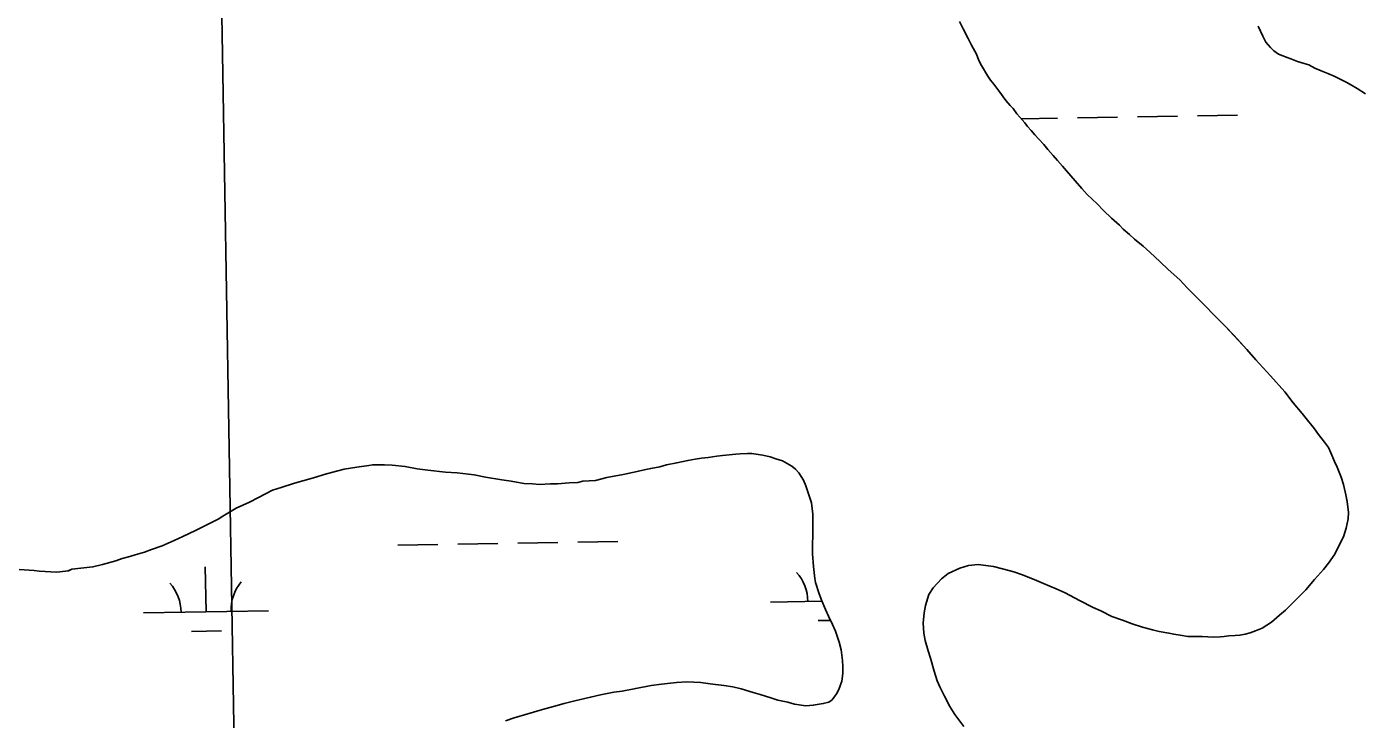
# Model space of a CAD drawing. Extents: x 3887375 to 3925618, y 296674 to 322633.
# Drawn here: x 3896521 to 3897586, y 318312 to 318866 of the extents above; entities that cross this region are included whole.
import ezdxf

# ---------------------------------------------------------------- set-up
doc = ezdxf.new("R2010")
doc.units = 0
for name, color, linetype in [('V-GRID-MAJR', 7, 'Continuous'), ('V-TOPO-SHOR', 7, 'Continuous'), ('V-WETL-SWMP', 7, 'Continuous')]:
    doc.layers.add(name, color=color, linetype=linetype)

msp = doc.modelspace()

# ---------------------------------------------------------------- linework, layer by layer
at = {"layer": 'V-GRID-MAJR'}
msp.add_spline([(3896958.3310000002, 302197.087), (3896856.111, 308255.118), (3896753.858, 314315.074), (3896651.606, 320375.025), (3896651.573, 320376.956)], degree=3, dxfattribs=at)
at = {"layer": 'V-TOPO-SHOR'}
for points in [[(3897575.2060000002, 318499.89400000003), (3897573.4620000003, 318505.733), (3897570.22, 318513.73600000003), (3897568.149, 318518.359), (3897565.196, 318525.134), (3897563.1210000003, 318529.449), (3897560.129, 318533.778), (3897555.329, 318539.971), (3897552.031, 318544.305), (3897544.2260000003, 318553.908), (3897542.127, 318556.693), (3897534.918, 318565.309), (3897528.258, 318573.919), (3897516.7090000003, 318586.701), (3897505.163, 318599.666), (3897497.884, 318607.793), (3897487.353, 318619.215), (3897480.429, 318626.54), (3897471.3340000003, 318635.674), (3897464.467, 318642.818), (3897455.849, 318651.333), (3897450.188, 318657.11100000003), (3897444.292, 318663.564), (3897434.875, 318671.91000000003), (3897428.484, 318678.005), (3897420.163, 318685.902), (3897414.852, 318690.635), (3897408.022, 318696.185), (3897403.92, 318699.797), (3897398.968, 318704.096), (3897395.7770000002, 318707.449), (3897389.5, 318713.052), (3897382.985, 318719.028), (3897377.99, 318724.427), (3897370.032, 318732.014), (3897365.7, 318736.854), (3897360.285, 318742.873), (3897353.3710000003, 318750.749), (3897350.375, 318754.71), (3897346.1580000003, 318759.12200000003), (3897342.8570000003, 318763.21), (3897338.648, 318767.985), (3897335.343, 318771.83), (3897331.433, 318776.235), (3897328.1210000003, 318779.712), (3897325.115, 318783.124), (3897322.106, 318786.47500000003), (3897320.009, 318789.322), (3897316.165, 318793.907), (3897313.8200000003, 318796.576), (3897310.824, 318800.659), (3897308.477, 318803.205), (3897304.866, 318807.115), (3897299.173, 318814.79), (3897295.341, 318820.234), (3897292.6380000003, 318823.456), (3897290.543, 318826.548), (3897285.4760000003, 318835.193), (3897283.397, 318839.201), (3897281.3310000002, 318844.128), (3897277.468, 318851.53), (3897274.796, 318856.772), (3897270.632, 318864.483), (3897267.664, 318870.342)], [(3897506.875, 318866.691), (3897510.537, 318858.732), (3897513.1580000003, 318853.956), (3897516.841, 318849.703), (3897519.472, 318847.044), (3897523.165, 318844.38), (3897530.0300000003, 318841.697), (3897533.2, 318840.62200000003), (3897538.48, 318838.478), (3897543.764, 318836.864), (3897547.4620000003, 318835.784), (3897552.2120000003, 318833.116), (3897557.491, 318830.97000000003), (3897562.579, 318828.76)], [(3897562.579, 318828.76), (3897567.713, 318826.689), (3897573.666, 318823.675), (3897577.361, 318821.803), (3897581.582, 318819.398), (3897586.065, 318816.73), (3897592.924, 318812.462)], [(3896962.238, 318501.305), (3896966.234, 318502.466), (3896976.3340000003, 318502.923), (3896985.552, 318505.534), (3896998.436, 318507.783), (3897009.7970000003, 318510.359), (3897015.3200000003, 318511.498), (3897020.538, 318512.641), (3897027.901, 318514.058), (3897033.125, 318515.506), (3897041.412, 318517.214), (3897050.31, 318518.912), (3897056.1410000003, 318520.04600000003), (3897061.353, 318520.884), (3897066.561, 318521.414), (3897073.616, 318522.529), (3897077.907, 318523.075), (3897083.4220000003, 318523.602), (3897088.63, 318524.132), (3897092.304, 318524.382), (3897098.1210000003, 318524.597), (3897101.486, 318524.54600000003), (3897106.6750000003, 318523.854), (3897110.335, 318523.186), (3897116.129, 318521.871), (3897120.694, 318520.272), (3897126.174, 318518.658), (3897133.453, 318514.57), (3897136.474, 318512.076), (3897139.183, 318509.28), (3897142.765, 318503.413), (3897144.836, 318498.79), (3897147.465, 318490.797), (3897149.214, 318485.26300000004), (3897150.296, 318476.068), (3897150.466, 318467.194), (3897150.361, 318460.466), (3897150.21, 318450.679), (3897150.111, 318444.254), (3897150.873, 318434.147), (3897151.95, 318424.648), (3897152.5100000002, 318421.273), (3897155.43, 318412.356), (3897157.486, 318406.819), (3897160.437, 318399.737), (3897162.8030000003, 318394.5), (3897166.063, 318387.719), (3897168.431, 318382.482), (3897171.3510000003, 318373.565), (3897173.092, 318367.419), (3897174.184, 318358.836), (3897174.419, 318354.244), (3897174.329, 318348.434), (3897173.622, 318342.325), (3897171.073, 318335.634), (3897169.184, 318332.298), (3897165.7460000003, 318327.45900000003), (3897163.27, 318325.66000000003), (3897158.664, 318324.507), (3897150.6890000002, 318323.10000000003), (3897144.866, 318322.578), (3897135.71, 318323.944), (3897130.2290000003, 318325.558), (3897122.299, 318327.211), (3897116.823, 318329.132)], [(3896645.861, 318458.162), (3896656.029, 318462.89900000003), (3896663.431, 318466.762), (3896674.22, 318472.101), (3896677.929, 318474.491), (3896688.7320000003, 318480.749), (3896699.211, 318485.787), (3896706.609, 318489.34500000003), (3896717.713, 318495.29), (3896724.781, 318497.324), (3896735.236, 318500.832), (3896741.998, 318502.87), (3896752.443, 318505.768), (3896759.205, 318507.805), (3896769.0360000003, 318510.406), (3896775.182, 318512.147), (3896785.301, 318513.827), (3896794.804, 318514.904), (3896797.872, 318515.467), (3896807.356, 318515.627), (3896813.469, 318515.227), (3896823.855, 318514.148), (3896833.6180000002, 318512.469), (3896842.168, 318511.418), (3896856.211, 318509.67100000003), (3896865.6890000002, 318509.221), (3896879.122, 318507.484), (3896888.275, 318505.813), (3896901.394, 318503.468), (3896908.72, 318502.438), (3896919.095, 318500.746), (3896925.818, 318500.338), (3896931.625, 318499.941), (3896940.197, 318500.42), (3896946.0100000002, 318500.332), (3896955.199, 318501.109), (3896962.238, 318501.305)], [(3897271.185, 318306.045), (3897263.992, 318315.64), (3897260.116, 318322.124), (3897255.6550000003, 318330.453), (3897252.1, 318337.85000000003), (3897250.0330000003, 318342.776), (3897247.4, 318350.466), (3897244.502, 318360.911), (3897242.755, 318366.752), (3897240.436, 318375.04600000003), (3897239.302, 318380.877), (3897238.812, 318388.837), (3897239.554, 318397.086), (3897240.559, 318402.882), (3897243.144, 318411.715), (3897246.593, 318417.169), (3897253.435, 318424.405), (3897258.7, 318428.607), (3897267.943, 318432.746), (3897275.015, 318435.085), (3897282.674, 318435.884), (3897294.884, 318434.166), (3897302.198, 318432.218), (3897311.34, 318429.934), (3897317.4250000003, 318427.7), (3897327.46, 318423.874), (3897335.058, 318420.69800000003), (3897345.085, 318416.26), (3897352.38, 318413.088), (3897363.912, 318407.097), (3897374.836, 318401.422), (3897380.913, 318398.575), (3897389.715, 318394.156), (3897398.237, 318391.27), (3897406.146, 318388.395), (3897414.363, 318385.515), (3897422.284, 318383.55700000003), (3897427.771, 318382.249), (3897435.4, 318380.907), (3897439.361, 318379.928), (3897444.5500000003, 318379.23600000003), (3897450.653, 318378.224), (3897458.301, 318378.106), (3897461.971, 318378.05), (3897466.558, 318377.979), (3897471.1410000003, 318377.602), (3897476.651, 318377.82300000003), (3897479.714, 318378.081), (3897483.395, 318378.636), (3897488.599, 318378.86100000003), (3897492.273, 318379.11100000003), (3897496.569, 318379.963), (3897500.563, 318381.124), (3897504.87, 318382.589), (3897510.1070000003, 318384.954), (3897517.523, 318389.734), (3897524.029, 318395.141), (3897528.684, 318399.352), (3897533.343, 318403.869), (3897540.18, 318410.8), (3897545.148, 318415.617), (3897552.005, 318423.772), (3897559.169, 318431.92100000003), (3897563.22, 318436.752), (3897568.227, 318444.018), (3897572.96, 318453.427), (3897575.1720000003, 318457.984), (3897577.4220000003, 318464.984), (3897579.065, 318472.301), (3897579.145, 318477.501), (3897578.0530000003, 318486.082), (3897577.222, 318491.604), (3897575.2060000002, 318499.89400000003)], [(3896514.824, 318431.733), (3896527.048, 318430.934), (3896531.019, 318430.565), (3896545.079, 318429.73600000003), (3896554.272, 318430.817), (3896557.045, 318431.999), (3896573.898, 318433.881), (3896581.578, 318435.902), (3896592.33, 318438.79600000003), (3896597.252, 318440.555), (3896603.398, 318442.29600000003), (3896607.699, 318443.453), (3896615.383, 318445.782), (3896620.92, 318447.838), (3896629.532, 318450.765), (3896639.078, 318454.89900000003), (3896645.861, 318458.162)], [(3897116.823, 318329.132), (3897108.2970000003, 318331.71), (3897102.5100000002, 318333.328), (3897093.0700000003, 318336.228), (3897086.365, 318337.86), (3897079.04, 318338.893), (3897068.048, 318340.28500000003), (3897060.722, 318341.315), (3897049.409, 318341.797), (3897041.143, 318341.313), (3897029.191, 318339.968), (3897020.913, 318338.87200000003), (3897008.642, 318336.613), (3896997.595, 318334.338), (3896991.1580000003, 318333.51900000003), (3896980.418, 318331.542), (3896972.433, 318329.525), (3896959.846, 318326.66000000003), (3896951.251, 318324.651), (3896942.645, 318322.031), (3896934.041, 318319.715), (3896922.058, 318316.229), (3896911.3000000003, 318313.03), (3896904.228, 318310.694)]]:
    msp.add_lwpolyline(points, dxfattribs=at)
at = {"layer": 'V-WETL-SWMP'}
for p, q in [((3897458.3192669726, 318794.9805952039), (3897490.314554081, 318795.5297790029)), ((3897317.294961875, 318792.5599804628), (3897346.335762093, 318793.05845190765)), ((3897362.3334056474, 318793.3330438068), (3897394.3286927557, 318793.8822276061)), ((3897410.32633631, 318794.15681950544), (3897442.3216234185, 318794.7060033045)), ((3896818.2157611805, 318451.26952182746), (3896850.2110482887, 318451.8187056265)), ((3896866.2086918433, 318452.09329752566), (3896898.2039789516, 318452.6424813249)), ((3896914.201622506, 318452.9170732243), (3896946.196909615, 318453.46625702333)), ((3896962.194553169, 318453.74084892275), (3896994.189840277, 318454.29003272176)), ((3896664.517363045, 318397.88188806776), (3896663.899531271, 318433.8765860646)), ((3897116.3588070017, 318405.6375303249), (3897157.683672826, 318406.34685187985)), ((3896614.5247269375, 318397.02378838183), (3896714.509999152, 318398.7399877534)), ((3897154.618037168, 318390.8609587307), (3897164.471687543, 318391.03009192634)), ((3896652.7839571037, 318382.2472167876), (3896676.7804224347, 318382.65910463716))]:
    msp.add_line(p, q, dxfattribs=at)
for points in [[(3897422.285, 318383.55700000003), (3897427.772, 318382.249), (3897435.399, 318380.907), (3897439.361, 318379.928), (3897444.551, 318379.237), (3897450.654, 318378.224), (3897458.3000000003, 318378.106), (3897461.97, 318378.05), (3897466.558, 318377.979), (3897471.1410000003, 318377.602), (3897476.651, 318377.82300000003), (3897479.714, 318378.082), (3897483.394, 318378.637), (3897488.598, 318378.862), (3897492.273, 318379.11100000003), (3897496.569, 318379.963), (3897500.5640000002, 318381.125), (3897504.869, 318382.588), (3897510.1070000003, 318384.954), (3897517.522, 318389.735), (3897524.0300000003, 318395.141), (3897528.684, 318399.352), (3897533.343, 318403.869), (3897540.18, 318410.799), (3897545.149, 318415.617), (3897552.005, 318423.771), (3897559.168, 318431.92100000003), (3897563.219, 318436.753), (3897568.2260000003, 318444.018), (3897572.96, 318453.428), (3897575.1720000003, 318457.983), (3897577.4220000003, 318464.984), (3897579.0640000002, 318472.301), (3897579.144, 318477.501), (3897578.0530000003, 318486.083), (3897577.221, 318491.603), (3897575.207, 318499.89400000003), (3897573.4620000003, 318505.733), (3897570.22, 318513.737), (3897568.15, 318518.358), (3897565.196, 318525.134), (3897563.1210000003, 318529.449), (3897560.129, 318533.778), (3897555.329, 318539.971), (3897552.031, 318544.304), (3897544.2260000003, 318553.909), (3897542.127, 318556.694), (3897534.918, 318565.31), (3897528.259, 318573.918), (3897516.7090000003, 318586.7), (3897505.162, 318599.666), (3897497.884, 318607.793), (3897487.3540000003, 318619.214), (3897480.43, 318626.541), (3897471.333, 318635.675), (3897464.468, 318642.817), (3897455.85, 318651.333), (3897450.188, 318657.11), (3897444.292, 318663.565), (3897434.876, 318671.909), (3897428.484, 318678.004), (3897420.163, 318685.902), (3897414.852, 318690.634), (3897408.023, 318696.185), (3897403.919, 318699.797), (3897398.968, 318704.096), (3897395.7770000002, 318707.449), (3897389.5, 318713.052), (3897382.985, 318719.027), (3897377.99, 318724.427), (3897370.031, 318732.014), (3897365.7, 318736.854), (3897360.2860000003, 318742.87200000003), (3897353.372, 318750.749), (3897350.3740000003, 318754.711), (3897346.159, 318759.121), (3897342.8570000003, 318763.21), (3897338.648, 318767.98600000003), (3897335.342, 318771.83), (3897331.433, 318776.235), (3897328.122, 318779.712), (3897325.115, 318783.124), (3897322.1070000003, 318786.474), (3897320.0100000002, 318789.321), (3897316.165, 318793.908), (3897313.8200000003, 318796.575), (3897310.824, 318800.66000000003), (3897308.477, 318803.205), (3897304.866, 318807.115), (3897299.1720000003, 318814.79), (3897295.341, 318820.233), (3897292.637, 318823.456), (3897290.543, 318826.548), (3897285.4760000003, 318835.192), (3897283.397, 318839.201), (3897281.3310000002, 318844.128), (3897277.468, 318851.53), (3897274.796, 318856.772), (3897270.632, 318864.484), (3897267.664, 318870.342)], [(3897506.8740000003, 318866.69), (3897510.537, 318858.733), (3897513.159, 318853.956), (3897516.841, 318849.703), (3897519.473, 318847.044), (3897523.164, 318844.379), (3897530.029, 318841.697), (3897533.199, 318840.62200000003), (3897538.48, 318838.478), (3897543.7630000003, 318836.863), (3897547.4620000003, 318835.78500000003), (3897552.211, 318833.115), (3897557.492, 318830.97000000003), (3897562.579, 318828.759), (3897567.713, 318826.689), (3897573.666, 318823.674), (3897577.36, 318821.803), (3897581.582, 318819.39900000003), (3897586.066, 318816.73), (3897592.923, 318812.461)], [(3896514.823, 318431.733), (3896527.048, 318430.933), (3896531.019, 318430.565), (3896545.079, 318429.73600000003), (3896554.273, 318430.818), (3896557.045, 318431.999), (3896573.899, 318433.88), (3896581.579, 318435.903), (3896592.3310000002, 318438.79600000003), (3896597.252, 318440.556), (3896603.398, 318442.29600000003), (3896607.699, 318443.454), (3896615.383, 318445.782), (3896620.921, 318447.838), (3896629.532, 318450.765), (3896639.079, 318454.9), (3896645.86, 318458.161), (3896656.029, 318462.898), (3896663.43, 318466.761), (3896674.22, 318472.101), (3896677.9280000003, 318474.491), (3896688.7320000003, 318480.749), (3896699.211, 318485.787), (3896706.608, 318489.344), (3896717.713, 318495.291), (3896724.781, 318497.324), (3896735.236, 318500.833), (3896741.998, 318502.87), (3896752.444, 318505.768), (3896759.2060000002, 318507.805), (3896769.0360000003, 318510.407), (3896775.181, 318512.147), (3896785.302, 318513.827), (3896794.8030000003, 318514.904), (3896797.8710000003, 318515.468), (3896807.3570000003, 318515.627), (3896813.469, 318515.227), (3896823.8540000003, 318514.14900000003), (3896833.617, 318512.469), (3896842.167, 318511.419), (3896856.2120000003, 318509.672), (3896865.6890000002, 318509.22000000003), (3896879.123, 318507.483), (3896888.274, 318505.81200000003), (3896901.393, 318503.468), (3896908.719, 318502.43700000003), (3896919.094, 318500.74700000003), (3896925.818, 318500.338), (3896931.625, 318499.942), (3896940.198, 318500.42100000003), (3896946.009, 318500.332), (3896955.199, 318501.108), (3896962.238, 318501.305), (3896966.233, 318502.467), (3896976.335, 318502.923), (3896985.5530000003, 318505.534), (3896998.437, 318507.782), (3897009.796, 318510.36), (3897015.3200000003, 318511.498), (3897020.538, 318512.641), (3897027.9020000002, 318514.05700000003), (3897033.125, 318515.506), (3897041.412, 318517.214), (3897050.31, 318518.912), (3897056.14, 318520.04600000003), (3897061.353, 318520.88300000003), (3897066.562, 318521.414), (3897073.616, 318522.529), (3897077.907, 318523.075), (3897083.4220000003, 318523.601), (3897088.631, 318524.13300000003), (3897092.305, 318524.382), (3897098.1210000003, 318524.598), (3897101.486, 318524.54600000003), (3897106.676, 318523.854), (3897110.336, 318523.186), (3897116.129, 318521.87200000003), (3897120.693, 318520.272), (3897126.174, 318518.658), (3897133.453, 318514.569), (3897136.474, 318512.075), (3897139.184, 318509.28), (3897142.765, 318503.412), (3897144.835, 318498.791), (3897147.465, 318490.79600000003), (3897149.215, 318485.26300000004), (3897150.296, 318476.068), (3897150.465, 318467.194), (3897150.361, 318460.465), (3897150.21, 318450.678)], [(3897150.21, 318450.678), (3897150.111, 318444.255), (3897150.873, 318434.148), (3897151.95, 318424.648), (3897152.509, 318421.27400000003), (3897155.431, 318412.357), (3897157.487, 318406.819), (3897160.437, 318399.737), (3897162.8030000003, 318394.5), (3897166.0640000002, 318387.719), (3897168.43, 318382.482), (3897171.352, 318373.565), (3897173.092, 318367.42), (3897174.184, 318358.837), (3897174.419, 318354.245), (3897174.329, 318348.434), (3897173.623, 318342.326), (3897171.072, 318335.635), (3897169.185, 318332.299), (3897165.745, 318327.458), (3897163.27, 318325.66000000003), (3897158.663, 318324.50800000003), (3897150.688, 318323.101), (3897144.867, 318322.579), (3897135.71, 318323.944), (3897130.2290000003, 318325.559), (3897122.3000000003, 318327.211), (3897116.823, 318329.131), (3897108.2970000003, 318331.71), (3897102.5100000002, 318333.329), (3897093.071, 318336.228), (3897086.366, 318337.86100000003), (3897079.04, 318338.892), (3897068.048, 318340.28500000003), (3897060.722, 318341.316), (3897049.41, 318341.797), (3897041.143, 318341.313), (3897029.191, 318339.968), (3897020.914, 318338.87200000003), (3897008.642, 318336.614), (3896997.594, 318334.337), (3896991.157, 318333.51900000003), (3896980.419, 318331.543), (3896972.434, 318329.525), (3896959.847, 318326.66000000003), (3896951.25, 318324.651), (3896942.644, 318322.031), (3896934.042, 318319.716), (3896922.058, 318316.23), (3896911.301, 318313.031), (3896904.2290000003, 318310.693)], [(3897271.186, 318306.045), (3897263.992, 318315.64), (3897260.116, 318322.124), (3897255.6550000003, 318330.453), (3897252.099, 318337.85000000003), (3897250.0330000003, 318342.776), (3897247.399, 318350.465), (3897244.501, 318360.911), (3897242.755, 318366.751), (3897240.436, 318375.04600000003), (3897239.302, 318380.876), (3897238.813, 318388.838), (3897239.5530000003, 318397.086), (3897240.56, 318402.88300000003), (3897243.144, 318411.715), (3897246.593, 318417.169), (3897253.435, 318424.405), (3897258.701, 318428.607), (3897267.9420000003, 318432.74700000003), (3897275.015, 318435.085), (3897282.6750000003, 318435.884), (3897294.8850000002, 318434.166), (3897302.197, 318432.218), (3897311.34, 318429.935), (3897317.424, 318427.7), (3897327.46, 318423.874), (3897335.059, 318420.697), (3897345.086, 318416.259), (3897352.379, 318413.088), (3897363.912, 318407.097), (3897374.8370000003, 318401.422), (3897380.912, 318398.575), (3897389.715, 318394.156), (3897398.237, 318391.271), (3897406.146, 318388.395), (3897414.362, 318385.515), (3897422.285, 318383.55700000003)]]:
    msp.add_lwpolyline(points, dxfattribs=at)
for centre, radius, start, end in [((3897111.1084944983, 318406.0222843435), 35.24628790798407, 0.2115380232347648, 41.7551963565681), ((3896609.2744144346, 318397.40854240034), 35.24628790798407, 0.2115380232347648, 41.7551963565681), ((3896719.7440145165, 318399.30470024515), 35.24628790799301, 140.21153501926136, 181.7551933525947)]:
    msp.add_arc(centre, radius, start, end, dxfattribs=at)

doc.saveas('drawing.dxf')
